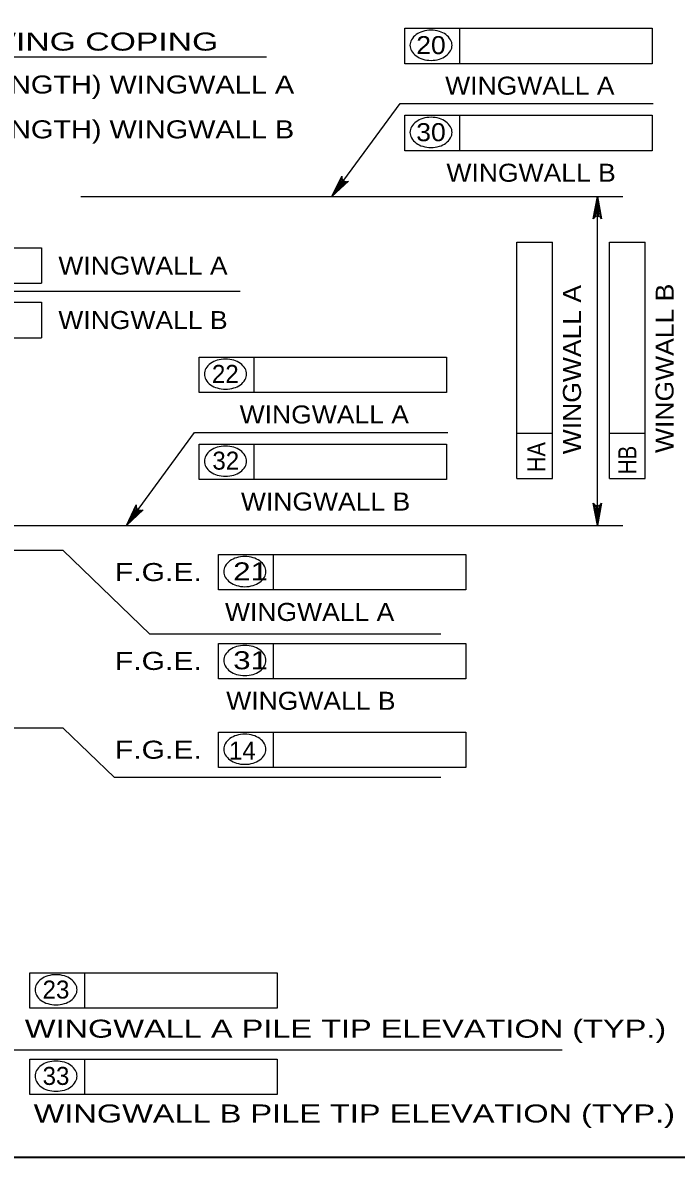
# Model space of a CAD drawing. Extents: x -6.4 to 73.1, y -66 to 0.
# Drawn here: x 54.26 to 58.62, y -43.25 to -35.69 of the extents above; entities that cross this region are included whole.
import ezdxf
from ezdxf.enums import TextEntityAlignment as Align

# ---------------------------------------------------------------- set-up
doc = ezdxf.new("R2010")
doc.units = 0
doc.header["$LTSCALE"] = 0.048
for name, color, linetype, lineweight in [('1', 7, 'Continuous', 13), ('4', 7, 'Continuous', 25), ('5', 7, 'Continuous', 25)]:
    doc.layers.add(name, color=color, linetype=linetype, lineweight=lineweight)

msp = doc.modelspace()

# ---------------------------------------------------------------- hatches: boundary and pattern name
at = {"layer": '4'}
for points in [[(56.32533, -36.85133), (56.40308, -36.76183), (56.38717, -36.75017)], [(58.07542, -36.96467), (58.11325, -36.96467), (58.09433, -36.85133)], [(54.95583, -39.04125), (55.03358, -38.95175), (55.01767, -38.94008)], [(58.07542, -38.92783), (58.11325, -38.92783), (58.09433, -39.04125)]]:
    msp.add_hatch(color=256, dxfattribs=at).paths.add_polyline_path(points)

# ---------------------------------------------------------------- linework, layer by layer
at = {"layer": '1', "lineweight": 35}
msp.add_lwpolyline([(35.75, -43.25), (67.25, -43.25), (67.25, -22.75), (35.75, -22.75)], close=True, dxfattribs=at)
at = {"layer": '4'}
for p, q in [((56.81033, -35.73), (58.45867, -35.73)), ((56.81033, -35.96625), (56.81033, -35.73)), ((57.17717, -35.96625), (57.17717, -35.73)), ((58.45867, -35.73), (58.45867, -35.96625)), ((52.14075, -35.92042), (55.88817, -35.92042)), ((58.45867, -35.96625), (56.81033, -35.96625)), ((56.81033, -36.31), (58.45867, -36.31)), ((56.81033, -36.54617), (56.81033, -36.31)), ((57.17717, -36.54617), (57.17717, -36.31)), ((58.45867, -36.31), (58.45867, -36.54617)), ((58.45867, -36.54617), (56.81033, -36.54617)), ((54.653, -36.85133), (58.26442, -36.85133)), ((58.09433, -39.04125), (58.09433, -36.85133)), ((57.55817, -38.72983), (57.55817, -37.155)), ((57.55817, -37.155), (57.79442, -37.155)), ((57.79442, -38.72983), (57.79442, -37.155)), ((58.17508, -38.72983), (58.17508, -37.155)), ((58.17508, -37.155), (58.41133, -37.155)), ((58.41133, -38.72983), (58.41133, -37.155)), ((52.81467, -37.19217), (54.3895, -37.19217)), ((54.3895, -37.19217), (54.3895, -37.42842)), ((52.81467, -37.42842), (54.3895, -37.42842)), ((55.71433, -37.48275), (52.72075, -37.48275)), ((52.81467, -37.55467), (54.3895, -37.55467)), ((54.3895, -37.55467), (54.3895, -37.79092)), ((52.81467, -37.79092), (54.3895, -37.79092)), ((55.44083, -37.92), (57.08917, -37.92)), ((55.44083, -38.15617), (55.44083, -37.92)), ((55.80767, -38.15617), (55.80767, -37.92)), ((57.08917, -37.92), (57.08917, -38.15617)), ((57.08917, -38.15617), (55.44083, -38.15617)), ((57.55817, -38.42733), (57.79442, -38.42733)), ((58.17508, -38.42733), (58.41133, -38.42733)), ((55.44083, -38.73617), (55.44083, -38.49992)), ((55.44083, -38.49992), (57.08917, -38.49992)), ((55.80767, -38.73617), (55.80767, -38.49992)), ((57.08917, -38.49992), (57.08917, -38.73617)), ((57.08917, -38.73617), (55.44083, -38.73617)), ((57.55817, -38.72983), (57.79442, -38.72983)), ((58.17508, -38.72983), (58.41133, -38.72983)), ((54.20642, -39.04125), (58.26442, -39.04125)), ((54.53533, -39.20867), (54.20392, -39.20867)), ((54.53533, -39.20867), (55.11233, -39.76483)), ((55.56975, -39.23517), (57.21817, -39.23517)), ((55.56975, -39.47142), (55.56975, -39.23517)), ((55.93667, -39.47142), (55.93667, -39.23517)), ((57.21817, -39.23517), (57.21817, -39.47142)), ((57.21817, -39.47142), (55.56975, -39.47142)), ((57.04975, -39.76483), (55.11233, -39.76483)), ((55.56975, -39.82708), (57.21817, -39.82708)), ((55.56975, -40.06333), (55.56975, -39.82708)), ((55.93667, -40.06333), (55.93667, -39.82708)), ((57.21817, -39.82708), (57.21817, -40.06333)), ((57.21817, -40.06333), (55.56975, -40.06333)), ((54.53533, -40.39192), (50.71225, -40.39192)), ((54.53533, -40.39192), (54.87617, -40.72033)), ((55.56975, -40.41833), (57.21817, -40.41833)), ((55.56975, -40.65458), (55.56975, -40.41833)), ((55.93667, -40.65458), (55.93667, -40.41833)), ((57.21817, -40.41833), (57.21817, -40.65458)), ((57.21817, -40.65458), (55.56975, -40.65458)), ((57.04975, -40.72033), (54.87617, -40.72033)), ((54.31183, -42.02042), (55.96017, -42.02042)), ((54.31183, -42.25667), (54.31183, -42.02042)), ((54.67867, -42.25667), (54.67867, -42.02042)), ((55.96017, -42.02042), (55.96017, -42.25667)), ((55.96017, -42.25667), (54.31183, -42.25667)), ((54.19408, -42.53425), (57.859, -42.53425)), ((54.31183, -42.59558), (55.96017, -42.59558)), ((54.31183, -42.83183), (54.31183, -42.59558)), ((54.67867, -42.83183), (54.67867, -42.59558)), ((55.96017, -42.59558), (55.96017, -42.83183)), ((55.96017, -42.83183), (54.31183, -42.83183))]:
    msp.add_line(p, q, dxfattribs=at)
for points in [[(56.32533, -36.85133), (56.77892, -36.23175), (58.46642, -36.23175)], [(56.32533, -36.85133), (56.39083, -36.7145), (56.3905, -36.7285), (56.39508, -36.73917), (56.40208, -36.74642), (56.41117, -36.751), (56.42275, -36.75208), (56.436, -36.7475), (56.32533, -36.85133), (56.42275, -36.75208), (56.41117, -36.751), (56.32533, -36.85133), (56.40208, -36.74642), (56.39508, -36.73917), (56.32533, -36.85133), (56.3905, -36.7285)], [(58.09433, -36.85133), (58.12233, -37.0005), (58.11433, -36.989), (58.10433, -36.98308), (58.09433, -36.98133), (58.08433, -36.98308), (58.07433, -36.989), (58.06633, -37.0005), (58.09433, -36.85133), (58.07433, -36.989), (58.08433, -36.98308), (58.09433, -36.85133), (58.09433, -36.98133), (58.10433, -36.98308), (58.09433, -36.85133), (58.11433, -36.989)], [(54.95583, -39.04125), (55.40942, -38.42167), (57.097, -38.42167)], [(54.95583, -39.04125), (55.02133, -38.90442), (55.021, -38.91842), (55.02558, -38.92908), (55.03258, -38.93633), (55.04167, -38.94092), (55.05325, -38.942), (55.0665, -38.93742), (54.95583, -39.04125), (55.05325, -38.942), (55.04167, -38.94092), (54.95583, -39.04125), (55.03258, -38.93633), (55.02558, -38.92908), (54.95583, -39.04125), (55.021, -38.91842)], [(58.09433, -39.04125), (58.06633, -38.89208), (58.07433, -38.90358), (58.08433, -38.9095), (58.09433, -38.91125), (58.10433, -38.9095), (58.11433, -38.90358), (58.12233, -38.89208), (58.09433, -39.04125), (58.11433, -38.90358), (58.10433, -38.9095), (58.09433, -39.04125), (58.09433, -38.91125), (58.08433, -38.9095), (58.09433, -39.04125), (58.07433, -38.90358)]]:
    msp.add_lwpolyline(points, dxfattribs=at)
for points in [[(56.32533, -36.85133), (56.40308, -36.76183), (56.38717, -36.75017)], [(58.07542, -36.96467), (58.11325, -36.96467), (58.09433, -36.85133)], [(54.95583, -39.04125), (55.03358, -38.95175), (55.01767, -38.94008)], [(58.07542, -38.92783), (58.11325, -38.92783), (58.09433, -39.04125)]]:
    msp.add_lwpolyline(points, close=True, dxfattribs=at)
for centre, radius, start, end in [((56.98542, -35.9382), 0.19487, 90, 106.53583), ((56.98542, -35.9382), 0.19487, 73.46417, 90), ((56.91837, -35.84378), 0.07309, 149.97668, 180), ((56.95058, -35.8624), 0.1103, 125.63164, 149.97668), ((56.97164, -35.89179), 0.14646, 106.53583, 125.63164), ((56.9992, -35.89179), 0.14646, 54.36836, 73.46417), ((57.02027, -35.8624), 0.1103, 30.02332, 54.36836), ((57.05248, -35.84378), 0.07309, 0, 30.02332), ((56.91837, -35.84378), 0.07309, 180, 210.02332), ((56.95058, -35.82517), 0.1103, 210.02332, 234.36836), ((57.02027, -35.82517), 0.1103, 305.63164, 329.97668), ((57.05248, -35.84378), 0.07309, 329.97668, 0), ((56.97164, -35.79578), 0.14646, 234.36836, 253.46417), ((56.98542, -35.74937), 0.19487, 253.46417, 270), ((56.98542, -35.74937), 0.19487, 270, 286.53583), ((56.9992, -35.79578), 0.14646, 286.53583, 305.63164), ((56.97164, -36.47174), 0.14646, 106.53583, 125.63164), ((56.98542, -36.51814), 0.19487, 90, 106.53583), ((56.98542, -36.51814), 0.19487, 73.46417, 90), ((56.9992, -36.47174), 0.14646, 54.36836, 73.46417), ((56.91837, -36.42373), 0.07309, 149.97668, 180), ((56.91837, -36.42373), 0.07309, 180, 210.02332), ((56.95058, -36.44234), 0.1103, 125.63164, 149.97668), ((57.02027, -36.44234), 0.1103, 30.02332, 54.36836), ((57.05248, -36.42373), 0.07309, 0, 30.02332), ((57.05248, -36.42373), 0.07309, 329.97668, 0), ((56.95058, -36.40512), 0.1103, 210.02332, 234.36836), ((56.97164, -36.37572), 0.14646, 234.36836, 253.46417), ((56.9992, -36.37572), 0.14646, 286.53583, 305.63164), ((57.02027, -36.40512), 0.1103, 305.63164, 329.97668), ((56.98542, -36.32932), 0.19487, 253.46417, 270), ((56.98542, -36.32932), 0.19487, 270, 286.53583), ((55.61594, -38.12814), 0.19487, 90, 106.53583), ((55.61594, -38.12814), 0.19487, 73.46417, 90), ((55.54889, -38.03373), 0.07309, 149.97668, 180), ((55.5811, -38.05234), 0.1103, 125.63164, 149.97668), ((55.60217, -38.08173), 0.14646, 106.53583, 125.63164), ((55.62972, -38.08173), 0.14646, 54.36836, 73.46417), ((55.65079, -38.05234), 0.1103, 30.02332, 54.36836), ((55.683, -38.03373), 0.07309, 0, 30.02332), ((55.54889, -38.03373), 0.07309, 180, 210.02332), ((55.5811, -38.01511), 0.1103, 210.02332, 234.36836), ((55.65079, -38.01511), 0.1103, 305.63164, 329.97668), ((55.683, -38.03373), 0.07309, 329.97668, 0), ((55.60217, -37.98572), 0.14646, 234.36836, 253.46417), ((55.61594, -37.93931), 0.19487, 253.46417, 270), ((55.61594, -37.93931), 0.19487, 270, 286.53583), ((55.62972, -37.98572), 0.14646, 286.53583, 305.63164), ((55.60217, -38.66168), 0.14646, 106.53583, 125.63164), ((55.61594, -38.70808), 0.19487, 90, 106.53583), ((55.61594, -38.70808), 0.19487, 73.46417, 90), ((55.62972, -38.66168), 0.14646, 54.36836, 73.46417), ((55.54889, -38.61367), 0.07309, 149.97668, 180), ((55.54889, -38.61367), 0.07309, 180, 210.02332), ((55.5811, -38.63229), 0.1103, 125.63164, 149.97668), ((55.65079, -38.63229), 0.1103, 30.02332, 54.36836), ((55.683, -38.61367), 0.07309, 0, 30.02332), ((55.683, -38.61367), 0.07309, 329.97668, 0), ((55.5811, -38.59506), 0.1103, 210.02332, 234.36836), ((55.60217, -38.56566), 0.14646, 234.36836, 253.46417), ((55.62972, -38.56566), 0.14646, 286.53583, 305.63164), ((55.65079, -38.59506), 0.1103, 305.63164, 329.97668), ((55.61594, -38.51926), 0.19487, 253.46417, 270), ((55.61594, -38.51926), 0.19487, 270, 286.53583), ((55.71004, -39.36755), 0.1103, 125.63164, 149.97668), ((55.7311, -39.39694), 0.14646, 106.53583, 125.63164), ((55.74488, -39.44335), 0.19487, 90, 106.53583), ((55.74488, -39.44335), 0.19487, 73.46417, 90), ((55.75866, -39.39694), 0.14646, 54.36836, 73.46417), ((55.77973, -39.36755), 0.1103, 30.02332, 54.36836), ((55.67783, -39.34894), 0.07309, 149.97668, 180), ((55.67783, -39.34894), 0.07309, 180, 210.02332), ((55.81194, -39.34894), 0.07309, 0, 30.02332), ((55.81194, -39.34894), 0.07309, 329.97668, 0), ((55.71004, -39.33032), 0.1103, 210.02332, 234.36836), ((55.7311, -39.30093), 0.14646, 234.36836, 253.46417), ((55.74488, -39.25452), 0.19487, 253.46417, 270), ((55.74488, -39.25452), 0.19487, 270, 286.53583), ((55.75866, -39.30093), 0.14646, 286.53583, 305.63164), ((55.77973, -39.33032), 0.1103, 305.63164, 329.97668), ((55.71004, -39.95947), 0.1103, 125.63164, 149.97668), ((55.7311, -39.98886), 0.14646, 106.53583, 125.63164), ((55.74488, -40.03526), 0.19487, 90, 106.53583), ((55.74488, -40.03526), 0.19487, 73.46417, 90), ((55.75866, -39.98886), 0.14646, 54.36836, 73.46417), ((55.77973, -39.95947), 0.1103, 30.02332, 54.36836), ((55.67783, -39.94085), 0.07309, 149.97668, 180), ((55.67783, -39.94085), 0.07309, 180, 210.02332), ((55.81194, -39.94085), 0.07309, 0, 30.02332), ((55.81194, -39.94085), 0.07309, 329.97668, 0), ((55.71004, -39.92224), 0.1103, 210.02332, 234.36836), ((55.7311, -39.89284), 0.14646, 234.36836, 253.46417), ((55.74488, -39.84644), 0.19487, 253.46417, 270), ((55.74488, -39.84644), 0.19487, 270, 286.53583), ((55.75866, -39.89284), 0.14646, 286.53583, 305.63164), ((55.77973, -39.92224), 0.1103, 305.63164, 329.97668), ((55.67783, -40.53212), 0.07309, 149.97668, 180), ((55.71004, -40.55073), 0.1103, 125.63164, 149.97668), ((55.7311, -40.58013), 0.14646, 106.53583, 125.63164), ((55.74488, -40.62653), 0.19487, 90, 106.53583), ((55.74488, -40.62653), 0.19487, 73.46417, 90), ((55.75866, -40.58013), 0.14646, 54.36836, 73.46417), ((55.77973, -40.55073), 0.1103, 30.02332, 54.36836), ((55.81194, -40.53212), 0.07309, 0, 30.02332), ((55.67783, -40.53212), 0.07309, 180, 210.02332), ((55.71004, -40.51351), 0.1103, 210.02332, 234.36836), ((55.77973, -40.51351), 0.1103, 305.63164, 329.97668), ((55.81194, -40.53212), 0.07309, 329.97668, 0), ((55.7311, -40.48411), 0.14646, 234.36836, 253.46417), ((55.74488, -40.43771), 0.19487, 253.46417, 270), ((55.74488, -40.43771), 0.19487, 270, 286.53583), ((55.75866, -40.48411), 0.14646, 286.53583, 305.63164), ((54.45207, -42.15279), 0.1103, 125.63164, 149.97668), ((54.47314, -42.18218), 0.14646, 106.53583, 125.63164), ((54.48691, -42.22859), 0.19487, 90, 106.53583), ((54.48691, -42.22859), 0.19487, 73.46417, 90), ((54.50069, -42.18218), 0.14646, 54.36836, 73.46417), ((54.52176, -42.15279), 0.1103, 30.02332, 54.36836), ((54.41986, -42.13417), 0.07309, 149.97668, 180), ((54.41986, -42.13417), 0.07309, 180, 210.02332), ((54.55397, -42.13417), 0.07309, 0, 30.02332), ((54.55397, -42.13417), 0.07309, 329.97668, 0), ((54.45207, -42.11556), 0.1103, 210.02332, 234.36836), ((54.47314, -42.08617), 0.14646, 234.36836, 253.46417), ((54.48691, -42.03976), 0.19487, 253.46417, 270), ((54.48691, -42.03976), 0.19487, 270, 286.53583), ((54.50069, -42.08617), 0.14646, 286.53583, 305.63164), ((54.52176, -42.11556), 0.1103, 305.63164, 329.97668), ((54.47314, -42.75736), 0.14646, 106.53583, 125.63164), ((54.48691, -42.80377), 0.19487, 90, 106.53583), ((54.48691, -42.80377), 0.19487, 73.46417, 90), ((54.50069, -42.75736), 0.14646, 54.36836, 73.46417), ((54.41986, -42.70935), 0.07309, 149.97668, 180), ((54.45207, -42.72797), 0.1103, 125.63164, 149.97668), ((54.52176, -42.72797), 0.1103, 30.02332, 54.36836), ((54.55397, -42.70935), 0.07309, 0, 30.02332), ((54.41986, -42.70935), 0.07309, 180, 210.02332), ((54.45207, -42.69074), 0.1103, 210.02332, 234.36836), ((54.52176, -42.69074), 0.1103, 305.63164, 329.97668), ((54.55397, -42.70935), 0.07309, 329.97668, 0), ((54.47314, -42.66135), 0.14646, 234.36836, 253.46417), ((54.48691, -42.61494), 0.19487, 253.46417, 270), ((54.48691, -42.61494), 0.19487, 270, 286.53583), ((54.50069, -42.66135), 0.14646, 286.53583, 305.63164)]:
    msp.add_arc(centre, radius, start, end, dxfattribs=at)

# ---------------------------------------------------------------- texts
for s, width, p in [('20', 1.1, (56.98517, -35.90233)), ('WINGWALL A', 1.1, (57.64392, -36.1725)), ('30', 1.1, (56.98517, -36.48225)), ('WINGWALL B', 1.1, (57.65233, -36.75242)), ('WINGWALL A', 1.1, (56.27442, -38.36242)), ('WINGWALL B', 1.1, (56.28283, -38.94242)), ('21', 1.3, (55.78312, -39.4075)), ('WINGWALL A', 1.1, (56.17658, -39.67767)), ('31', 1.3, (55.78312, -39.9995)), ('WINGWALL B', 1.1, (56.185, -40.26958))]:
    msp.add_text(s, height=0.12, dxfattribs=dict(at, width=width)).set_placement(p, align=Align.CENTER)
for s, width, p in [('(LENGTH) WINGWALL A', 1.2, (53.88042, -36.16483)), ('(LENGTH) WINGWALL B', 1.2, (53.88042, -36.46342)), ('F.G.E.', 1.25, (54.87867, -39.412)), ('F.G.E.', 1.25, (54.87867, -40.00392)), ('F.G.E.', 1.25, (54.87867, -40.59525)), ('WINGWALL A PILE TIP ELEVATION (TYP.)', 1.35, (54.279, -42.45333)), ('WINGWALL B PILE TIP ELEVATION (TYP.)', 1.35, (54.33783, -43.01817))]:
    msp.add_text(s, height=0.12, dxfattribs=dict(at, width=width)).set_placement(p)
at = {"layer": '4', "width": 1.1}
for s, p in [('WINGWALL A', (54.50217, -37.37033)), ('WINGWALL B', (54.50217, -37.73283))]:
    msp.add_text(s, height=0.12, rotation=359.938, dxfattribs=at).set_placement(p)
at = {"layer": '4'}
for s, width, p in [('WINGWALL A', 1.1, (57.9847, -38.00369)), ('WINGWALL B', 1.1, (58.60162, -37.99527)), ('HA', 0.9, (57.74727, -38.58644)), ('HB', 0.85, (58.35319, -38.60586))]:
    msp.add_text(s, height=0.12, rotation=89.938, dxfattribs=dict(at, width=width)).set_placement(p, align=Align.CENTER)
for s, p in [('22', (55.61479, -38.09225)), ('32', (55.61787, -38.66992)), ('14', (55.72837, -40.60058)), ('23', (54.48654, -42.19275)), ('33', (54.48654, -42.76792))]:
    msp.add_text(s, height=0.12, dxfattribs=at).set_placement(p, align=Align.CENTER)
at = {"layer": '5', "width": 1.4}
msp.add_text('130x450 (6"x18") WING COPING', height=0.12, dxfattribs=at).set_placement((52.22475, -35.87892))

doc.saveas('drawing.dxf')
